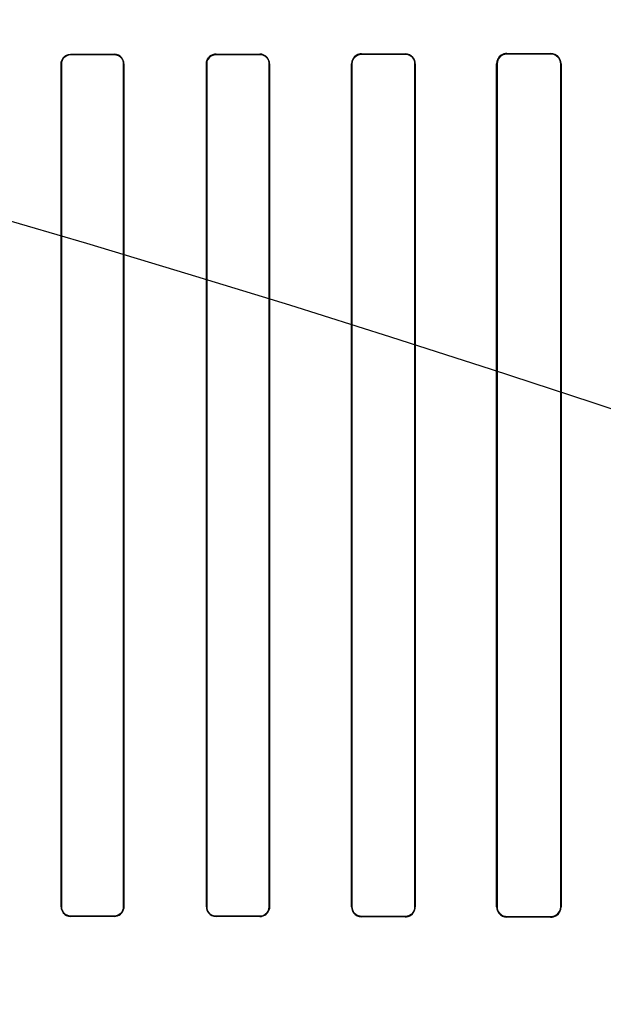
# Model space of a CAD drawing. Header units: millimetres. Extents: x 0 to 297, y 0 to 210.
# Tile 449 of 499: x 242.658 to 242.799, y 158.506 to 158.744. Entities that reach past the tile are written whole.
import ezdxf

# ---------------------------------------------------------------- set-up
doc = ezdxf.new("R2010")
doc.units = ezdxf.units.MM
doc.header["$LTSCALE"] = 16.335
doc.layers.get('0').update_dxf_attribs({"linetype": 'CONTINUOUS'})
for name, color, linetype in [('AXES_REF', 7, 'CONTINUOUS'), ('INTFCLR_1', 7, 'CONTINUOUS'), ('INTFCLR_72935', 7, 'CONTINUOUS')]:
    doc.layers.add(name, color=color, linetype=linetype)

msp = doc.modelspace()

# ---------------------------------------------------------------- linework, layer by layer
at = {"color": 7, "linetype": 'Continuous'}
for radius in [6.787079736, 6.7865, 6.743039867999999]:
    msp.add_circle((241.4889109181, 154.7114647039), radius, dxfattribs=at)
for radius, start, end in [(6.72, 278.2771290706, 261.7228709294), (6.874, 113.0826918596, 346.8308908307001)]:
    msp.add_arc((241.4889109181, 154.7114647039), radius, start, end, dxfattribs=at)
at = {"layer": 'AXES_REF', "color": 9, "linetype": 'Continuous'}
msp.add_circle((241.4889109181, 154.7114647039), 4.150003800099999, dxfattribs=at)
msp.add_arc((241.4889109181, 154.7114647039), 6.191158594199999, 94.4118118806, 85.5881881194, dxfattribs=at)
at = {"layer": 'INTFCLR_1', "color": 9, "linetype": 'Continuous'}
for p, q in [((242.6703566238, 158.7351707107), (242.6703566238, 158.7352478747)), ((242.6808566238, 158.7352609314), (242.6808566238, 158.735182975)), ((242.7053566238, 158.7352162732), (242.7053566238, 158.7352964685)), ((242.7158566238, 158.7353139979), (242.7158566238, 158.7352326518)), ((242.7403566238, 158.7352761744), (242.7403566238, 158.7353607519)), ((242.7508566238, 158.7353835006), (242.7508566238, 158.7352972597)), ((242.7753566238, 158.7353527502), (242.7753566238, 158.7354437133)), ((242.7858566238, 158.7354729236), (242.7858566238, 158.7353794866)), ((242.6680661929, 158.7329547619), (242.6681431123, 158.7329547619)), ((242.6830875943, 158.7329547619), (242.6831658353, 158.7329547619)), ((242.7030186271, 158.7329547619), (242.7030984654, 158.7329547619)), ((242.7181382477, 158.7329547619), (242.7182200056, 158.7329547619)), ((242.7379555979, 158.7329547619), (242.7380396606, 158.7329547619)), ((242.7532040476, 158.7329547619), (242.7532908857, 158.7329547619)), ((242.7728742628, 158.7329547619), (242.772964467, 158.7329547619)), ((242.7882878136, 158.7329547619), (242.7883821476, 158.7329547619)), ((242.6681431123, 158.5299547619), (242.6680661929, 158.5299547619)), ((242.6831658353, 158.5299547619), (242.6830875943, 158.5299547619)), ((242.7030984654, 158.5299547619), (242.7030186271, 158.5299547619)), ((242.7182200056, 158.5299547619), (242.7181382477, 158.5299547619)), ((242.7380396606, 158.5299547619), (242.7379555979, 158.5299547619)), ((242.7532908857, 158.5299547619), (242.7532040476, 158.5299547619)), ((242.772964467, 158.5299547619), (242.7728742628, 158.5299547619)), ((242.7883821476, 158.5299547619), (242.7882878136, 158.5299547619)), ((242.6703566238, 158.5276616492), (242.6703566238, 158.5277388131)), ((242.6808566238, 158.5277265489), (242.6808566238, 158.5276485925)), ((242.7053566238, 158.5276130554), (242.7053566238, 158.5276932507)), ((242.7158566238, 158.5276768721), (242.7158566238, 158.5275955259)), ((242.7403566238, 158.5275487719), (242.7403566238, 158.5276333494)), ((242.7508566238, 158.5276122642), (242.7508566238, 158.5275260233)), ((242.7753566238, 158.5274658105), (242.7753566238, 158.5275567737)), ((242.7858566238, 158.5275300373), (242.7858566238, 158.5274366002))]:
    msp.add_line(p, q, dxfattribs=at)
at = {"layer": 'INTFCLR_1', "color": 6, "linetype": 'Continuous'}
for p, q in [((242.6680661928, 158.7329547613), (242.6680661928, 158.5299547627)), ((242.6681431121, 158.7329547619), (242.6681431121, 158.5299547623)), ((242.6830875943, 158.5299547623), (242.6830875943, 158.7329547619)), ((242.6831658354, 158.5299547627), (242.6831658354, 158.7329547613)), ((242.7030186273, 158.7329547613), (242.7030186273, 158.5299547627)), ((242.7030984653, 158.7329547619), (242.7030984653, 158.5299547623)), ((242.7181382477, 158.5299547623), (242.7181382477, 158.7329547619)), ((242.7182200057, 158.5299547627), (242.7182200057, 158.7329547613)), ((242.7379555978, 158.7329547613), (242.7379555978, 158.5299547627)), ((242.7380396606, 158.7329547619), (242.7380396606, 158.5299547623)), ((242.7532040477, 158.5299547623), (242.7532040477, 158.7329547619)), ((242.7532908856, 158.5299547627), (242.7532908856, 158.7329547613)), ((242.7728742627, 158.7329547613), (242.7728742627, 158.5299547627)), ((242.7729644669, 158.7329547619), (242.7729644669, 158.5299547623)), ((242.7882878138, 158.5299547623), (242.7882878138, 158.7329547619)), ((242.7883821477, 158.5299547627), (242.7883821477, 158.7329547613))]:
    msp.add_line(p, q, dxfattribs=at)
for centre, major_axis, ratio, start_param, end_param in [((242.5531066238, 158.7364547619), (0.3650864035, 0), 0.0034906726, -1.2438455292, -1.2133136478), ((242.5531066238, 158.7364547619), (0.3860864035, 0), 0.0034906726, -1.2622347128, -1.2335556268), ((242.5531066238, 158.7364547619), (0.3650864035, 0), 0.0034906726, -1.140627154, -1.1087454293), ((242.5531066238, 158.7364547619), (0.3860864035, 0), 0.0034906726, -1.165444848, -1.1356558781), ((242.5531066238, 158.7364547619), (0.3650864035, 0), 0.0034906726, -1.0322457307, -0.9983944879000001), ((242.5531066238, 158.7364547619), (0.3860864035, 0), 0.0034906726, -1.0644388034, -1.0330623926), ((242.5531066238, 158.7364547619), (0.3650864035, 0), 0.0034906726, -0.9162996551, -0.8795209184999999), ((242.5531066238, 158.7364547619), (0.3860864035, 0), 0.0034906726, -0.9573995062, -0.9237350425), ((242.5531066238, 158.526454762), (0.3860864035, 0), 0.0034906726, 1.2335556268, 1.2622347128), ((242.5531066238, 158.526454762), (0.3650864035, 0), 0.0034906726, 1.2133136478, 1.2438455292), ((242.5531066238, 158.5264547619), (0.3860864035, 0), 0.0034906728, 1.1356558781, 1.165444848), ((242.5531066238, 158.5264547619), (0.3650864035, 0), 0.0034906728, 1.1087454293, 1.140627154), ((242.5531066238, 158.5264547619), (0.3860864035, 0), 0.0034906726, 1.0330623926, 1.0644388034), ((242.5531066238, 158.5264547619), (0.3650864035, 0), 0.0034906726, 0.9983944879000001, 1.0322457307), ((242.5531066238, 158.5264547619), (0.3860864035, 0), 0.0034906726, 0.9237350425, 0.9573995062), ((242.5531066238, 158.5264547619), (0.3650864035, 0), 0.0034906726, 0.8795209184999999, 0.9162996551)]:
    msp.add_ellipse(centre, major_axis=major_axis, ratio=ratio, start_param=start_param, end_param=end_param, dxfattribs=at)
for points, knots in [([(242.6680661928, 158.7329547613), (242.6680661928, 158.7334741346), (242.6684807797, 158.7346798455), (242.6697080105, 158.7352471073), (242.6703566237, 158.7352478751)], [0, 0, 0, 0, 0.4446738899, 1, 1, 1, 1]), ([(242.6703566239, 158.7351707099), (242.6697813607, 158.7351700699), (242.6686031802, 158.7346845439), (242.6681431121, 158.7335093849), (242.6681431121, 158.7329547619)], [0, 0, 0, 0, 0.5091339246, 1, 1, 1, 1]), ([(242.6831658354, 158.7329547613), (242.6831658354, 158.7334683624), (242.6827576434, 158.7346807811), (242.6815189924, 158.7352617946), (242.6808566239, 158.735260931)], [0, 0, 0, 0, 0.4367466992, 1, 1, 1, 1]), ([(242.6830875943, 158.7329547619), (242.6830875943, 158.7334524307), (242.6826916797, 158.7346241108), (242.6814951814, 158.7351837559), (242.6808566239, 158.7351829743)], [0, 0, 0, 0, 0.4380012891, 1, 1, 1, 1]), ([(242.705356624, 158.7352964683), (242.7048032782, 158.7352955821), (242.7035685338, 158.734844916), (242.7030186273, 158.7335945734), (242.7030186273, 158.7329547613)], [0, 0, 0, 0, 0.4637660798, 1, 1, 1, 1]), ([(242.705356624, 158.7352162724), (242.7049042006, 158.7352155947), (242.7037285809, 158.7348681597), (242.7030984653, 158.7336507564), (242.7030984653, 158.7329547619)], [0, 0, 0, 0, 0.3939538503, 1, 1, 1, 1]), ([(242.7182200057, 158.7329547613), (242.7182200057, 158.7334711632), (242.7178119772, 158.7347098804), (242.7165431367, 158.7353151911), (242.7158566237, 158.7353139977)], [0, 0, 0, 0, 0.4292917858, 1, 1, 1, 1]), ([(242.7181382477, 158.7329547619), (242.7181382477, 158.7334558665), (242.717741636, 158.7346523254), (242.7165169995, 158.7352337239), (242.7158566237, 158.7352326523)], [0, 0, 0, 0, 0.4314357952, 1, 1, 1, 1]), ([(242.7403566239, 158.7353607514), (242.7397763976, 158.7353595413), (242.7385061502, 158.7348828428), (242.7379555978, 158.7336003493), (242.7379555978, 158.7329547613)], [0, 0, 0, 0, 0.473340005, 1, 1, 1, 1]), ([(242.7403566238, 158.7352761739), (242.7398830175, 158.735275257), (242.7386746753, 158.7349087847), (242.7380396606, 158.7336603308), (242.7380396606, 158.7329547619)], [0, 0, 0, 0, 0.4016424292, 1, 1, 1, 1]), ([(242.7532908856, 158.7329547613), (242.7532908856, 158.733474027), (242.7528837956, 158.7347469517), (242.7515754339, 158.7353851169), (242.7508566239, 158.7353835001)], [0, 0, 0, 0, 0.4194129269, 1, 1, 1, 1]), ([(242.7532040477, 158.7329547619), (242.7532040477, 158.7334596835), (242.7528071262, 158.7346881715), (242.7515459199, 158.7352986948), (242.7508566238, 158.7352972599)], [0, 0, 0, 0, 0.4228048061, 1, 1, 1, 1]), ([(242.7753566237, 158.7354437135), (242.774885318, 158.7354424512), (242.7735985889, 158.7350858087), (242.7728742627, 158.7337444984), (242.7728742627, 158.7329547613)], [0, 0, 0, 0, 0.3737436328, 1, 1, 1, 1]), ([(242.7753566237, 158.7353527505), (242.7749081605, 158.7353516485), (242.7736695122, 158.7350138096), (242.7729644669, 158.733720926), (242.7729644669, 158.7329547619)], [0, 0, 0, 0, 0.3692194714, 1, 1, 1, 1]), ([(242.7883821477, 158.7329547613), (242.7883821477, 158.7334747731), (242.7879791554, 158.7347910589), (242.7866196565, 158.7354751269), (242.7858566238, 158.7354729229)], [0, 0, 0, 0, 0.4052942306, 1, 1, 1, 1]), ([(242.7882878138, 158.7329547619), (242.7882878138, 158.733463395), (242.7878915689, 158.7347323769), (242.7865837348, 158.7353814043), (242.7858566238, 158.7353794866)], [0, 0, 0, 0, 0.4115998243, 1, 1, 1, 1]), ([(242.6680661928, 158.5299547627), (242.6680661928, 158.5294417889), (242.6684740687, 158.5282375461), (242.6697019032, 158.5276624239), (242.6703566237, 158.5276616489)], [0, 0, 0, 0, 0.4393047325, 1, 1, 1, 1]), ([(242.6681431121, 158.5299547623), (242.6681431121, 158.5294515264), (242.6685452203, 158.5282860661), (242.6697310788, 158.5277395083), (242.6703566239, 158.5277388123)], [0, 0, 0, 0, 0.4458222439, 1, 1, 1, 1]), ([(242.6808566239, 158.527648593), (242.6813970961, 158.5276478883), (242.6826156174, 158.5280837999), (242.6831658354, 158.5293182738), (242.6831658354, 158.5299547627)], [0, 0, 0, 0, 0.4592100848, 1, 1, 1, 1]), ([(242.6808566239, 158.5277265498), (242.6814382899, 158.5277258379), (242.6826263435, 158.5282156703), (242.6830875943, 158.529398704), (242.6830875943, 158.5299547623)], [0, 0, 0, 0, 0.5112541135, 1, 1, 1, 1]), ([(242.7030186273, 158.5299547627), (242.7030186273, 158.5294389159), (242.7034265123, 158.5282111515), (242.7046806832, 158.5276141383), (242.705356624, 158.5276130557)], [0, 0, 0, 0, 0.4328342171, 1, 1, 1, 1]), ([(242.7030984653, 158.5299547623), (242.7030984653, 158.5294545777), (242.7034945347, 158.5282683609), (242.7047056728, 158.5276942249), (242.705356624, 158.5276932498)], [0, 0, 0, 0, 0.434513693, 1, 1, 1, 1]), ([(242.7158566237, 158.5275955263), (242.7164192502, 158.5275945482), (242.7176682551, 158.5280508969), (242.7182200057, 158.5293127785), (242.7182200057, 158.5299547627)], [0, 0, 0, 0, 0.4670612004, 1, 1, 1, 1]), ([(242.7158566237, 158.5276768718), (242.7163162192, 158.527676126), (242.7175045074, 158.5280268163), (242.7181382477, 158.5292552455), (242.7181382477, 158.5299547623)], [0, 0, 0, 0, 0.3965068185, 1, 1, 1, 1]), ([(242.7379555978, 158.5299547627), (242.7379555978, 158.5294357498), (242.73836296, 158.5281770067), (242.7396520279, 158.527550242), (242.7403566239, 158.5275487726)], [0, 0, 0, 0, 0.4241651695, 1, 1, 1, 1]), ([(242.7380396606, 158.5299547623), (242.7380396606, 158.529450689), (242.7384362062, 158.5282353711), (242.7396798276, 158.5276346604), (242.7403566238, 158.5276333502)], [0, 0, 0, 0, 0.4268657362, 1, 1, 1, 1]), ([(242.7508566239, 158.5275260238), (242.7513078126, 158.527525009), (242.7525666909, 158.5278589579), (242.7532908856, 158.5291726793), (242.7532908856, 158.5299547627)], [0, 0, 0, 0, 0.3658474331, 1, 1, 1, 1]), ([(242.7508566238, 158.5276122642), (242.7514239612, 158.5276110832), (242.7526661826, 158.5280737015), (242.7532040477, 158.5293256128), (242.7532040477, 158.5299547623)], [0, 0, 0, 0, 0.4741698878, 1, 1, 1, 1]), ([(242.7728742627, 158.5299547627), (242.7728742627, 158.5294326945), (242.7732800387, 158.5281342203), (242.7746141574, 158.5274677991), (242.7753566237, 158.5274658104)], [0, 0, 0, 0, 0.4128532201, 1, 1, 1, 1]), ([(242.7729644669, 158.5299547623), (242.7729644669, 158.5294465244), (242.7733609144, 158.5281941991), (242.7746460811, 158.5275585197), (242.7753566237, 158.5275567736)], [0, 0, 0, 0, 0.417004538, 1, 1, 1, 1]), ([(242.7858566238, 158.527436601), (242.7863424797, 158.5274351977), (242.787652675, 158.5277985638), (242.7883821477, 158.5291599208), (242.7883821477, 158.5299547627)], [0, 0, 0, 0, 0.3793690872, 1, 1, 1, 1]), ([(242.7858566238, 158.5275300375), (242.7863173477, 158.5275288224), (242.7875769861, 158.5278719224), (242.7882878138, 158.5291830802), (242.7882878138, 158.5299547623)], [0, 0, 0, 0, 0.3738418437, 1, 1, 1, 1])]:
    msp.add_open_spline(points, degree=3, knots=knots, dxfattribs=at)
at = {"layer": 'INTFCLR_72935', "color": 9, "linetype": 'Continuous'}
for p, q in [((242.6703566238, 158.7352478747), (242.6703566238, 158.7351707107)), ((242.6808566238, 158.735182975), (242.6808566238, 158.7352609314)), ((242.7053566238, 158.7352964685), (242.7053566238, 158.7352162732)), ((242.7158566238, 158.7352326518), (242.7158566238, 158.7353139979)), ((242.7403566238, 158.7353607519), (242.7403566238, 158.7352761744)), ((242.7508566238, 158.7352972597), (242.7508566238, 158.7353835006)), ((242.7753566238, 158.7354437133), (242.7753566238, 158.7353527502)), ((242.7858566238, 158.7353794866), (242.7858566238, 158.7354729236)), ((242.6681431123, 158.7329547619), (242.6680661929, 158.7329547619)), ((242.6831658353, 158.7329547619), (242.6830875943, 158.7329547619)), ((242.7030984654, 158.7329547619), (242.7030186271, 158.7329547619)), ((242.7182200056, 158.7329547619), (242.7181382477, 158.7329547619)), ((242.7380396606, 158.7329547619), (242.7379555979, 158.7329547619)), ((242.7532908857, 158.7329547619), (242.7532040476, 158.7329547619)), ((242.772964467, 158.7329547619), (242.7728742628, 158.7329547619)), ((242.7883821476, 158.7329547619), (242.7882878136, 158.7329547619)), ((242.6680661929, 158.5299547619), (242.6681431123, 158.5299547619)), ((242.6830875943, 158.5299547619), (242.6831658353, 158.5299547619)), ((242.7030186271, 158.5299547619), (242.7030984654, 158.5299547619)), ((242.7181382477, 158.5299547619), (242.7182200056, 158.5299547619)), ((242.7379555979, 158.5299547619), (242.7380396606, 158.5299547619)), ((242.7532040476, 158.5299547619), (242.7532908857, 158.5299547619)), ((242.7728742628, 158.5299547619), (242.772964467, 158.5299547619)), ((242.7882878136, 158.5299547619), (242.7883821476, 158.5299547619)), ((242.6703566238, 158.5277388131), (242.6703566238, 158.5276616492)), ((242.6808566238, 158.5276485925), (242.6808566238, 158.5277265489)), ((242.7053566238, 158.5276932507), (242.7053566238, 158.5276130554)), ((242.7158566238, 158.5275955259), (242.7158566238, 158.5276768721)), ((242.7403566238, 158.5276333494), (242.7403566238, 158.5275487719)), ((242.7508566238, 158.5275260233), (242.7508566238, 158.5276122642)), ((242.7753566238, 158.5275567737), (242.7753566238, 158.5274658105)), ((242.7858566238, 158.5274366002), (242.7858566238, 158.5275300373))]:
    msp.add_line(p, q, dxfattribs=at)
at = {"layer": 'INTFCLR_72935', "color": 6, "linetype": 'Continuous'}
for p, q in [((242.6680661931, 158.5299547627), (242.6680661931, 158.7329547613)), ((242.6681431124, 158.5299547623), (242.6681431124, 158.7329547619)), ((242.6830875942, 158.7329547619), (242.6830875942, 158.5299547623)), ((242.6831658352, 158.7329547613), (242.6831658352, 158.5299547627)), ((242.7030186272, 158.5299547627), (242.7030186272, 158.7329547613)), ((242.7030984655, 158.5299547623), (242.7030984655, 158.7329547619)), ((242.7181382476, 158.7329547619), (242.7181382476, 158.5299547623)), ((242.7182200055, 158.7329547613), (242.7182200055, 158.5299547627)), ((242.737955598, 158.5299547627), (242.737955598, 158.7329547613)), ((242.7380396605, 158.5299547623), (242.7380396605, 158.7329547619)), ((242.7532040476, 158.7329547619), (242.7532040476, 158.5299547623)), ((242.7532908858, 158.7329547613), (242.7532908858, 158.5299547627)), ((242.7728742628, 158.5299547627), (242.7728742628, 158.7329547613)), ((242.7729644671, 158.5299547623), (242.7729644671, 158.7329547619)), ((242.7882878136, 158.7329547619), (242.7882878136, 158.5299547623)), ((242.7883821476, 158.7329547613), (242.7883821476, 158.5299547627))]:
    msp.add_line(p, q, dxfattribs=at)
for centre, major_axis, ratio, start_param, end_param in [((242.5531066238, 158.7364547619), (0.3650864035, 0), 0.0034906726, -1.2438455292, -1.2133136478), ((242.5531066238, 158.7364547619), (0.3860864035, 0), 0.0034906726, -1.2622347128, -1.2335556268), ((242.5531066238, 158.7364547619), (0.3650864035, 0), 0.0034906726, -1.140627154, -1.1087454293), ((242.5531066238, 158.7364547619), (0.3860864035, 0), 0.0034906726, -1.165444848, -1.1356558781), ((242.5531066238, 158.7364547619), (0.3650864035, 0), 0.0034906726, -1.0322457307, -0.9983944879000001), ((242.5531066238, 158.7364547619), (0.3860864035, 0), 0.0034906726, -1.0644388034, -1.0330623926), ((242.5531066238, 158.7364547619), (0.3650864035, 0), 0.0034906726, -0.9162996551, -0.8795209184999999), ((242.5531066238, 158.7364547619), (0.3860864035, 0), 0.0034906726, -0.9573995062, -0.9237350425), ((242.5531066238, 158.526454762), (0.3860864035, 0), 0.0034906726, 1.2335556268, 1.2622347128), ((242.5531066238, 158.526454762), (0.3650864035, 0), 0.0034906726, 1.2133136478, 1.2438455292), ((242.5531066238, 158.5264547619), (0.3860864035, 0), 0.0034906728, 1.1356558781, 1.165444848), ((242.5531066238, 158.5264547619), (0.3650864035, 0), 0.0034906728, 1.1087454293, 1.140627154), ((242.5531066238, 158.5264547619), (0.3860864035, 0), 0.0034906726, 1.0330623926, 1.0644388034), ((242.5531066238, 158.5264547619), (0.3650864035, 0), 0.0034906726, 0.9983944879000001, 1.0322457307), ((242.5531066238, 158.5264547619), (0.3860864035, 0), 0.0034906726, 0.9237350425, 0.9573995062), ((242.5531066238, 158.5264547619), (0.3650864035, 0), 0.0034906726, 0.8795209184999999, 0.9162996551)]:
    msp.add_ellipse(centre, major_axis=major_axis, ratio=ratio, start_param=start_param, end_param=end_param, dxfattribs=at)
for points, knots in [([(242.6680661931, 158.7329547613), (242.6680661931, 158.7334677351), (242.6684740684, 158.7346719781), (242.6697019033, 158.7352471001), (242.6703566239, 158.7352478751)], [0, 0, 0, 0, 0.4393046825, 1, 1, 1, 1]), ([(242.6681431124, 158.7329547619), (242.6681431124, 158.7334579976), (242.66854522, 158.7346234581), (242.6697310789, 158.7351700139), (242.6703566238, 158.7351707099)], [0, 0, 0, 0, 0.4458223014, 1, 1, 1, 1]), ([(242.6831658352, 158.7329547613), (242.6831658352, 158.7334760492), (242.6827496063, 158.7346902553), (242.6815116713, 158.7352617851), (242.6808566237, 158.735260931)], [0, 0, 0, 0, 0.4431454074, 1, 1, 1, 1]), ([(242.6808566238, 158.7351829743), (242.6813074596, 158.7351835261), (242.6824698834, 158.7348390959), (242.6830875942, 158.7336376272), (242.6830875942, 158.7329547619)], [0, 0, 0, 0, 0.3976674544, 1, 1, 1, 1]), ([(242.7030186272, 158.7329547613), (242.7030186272, 158.7334706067), (242.7034265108, 158.7346983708), (242.7046806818, 158.7352953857), (242.7053566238, 158.7352964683)], [0, 0, 0, 0, 0.4328331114, 1, 1, 1, 1]), ([(242.7030984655, 158.7329547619), (242.7030984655, 158.7334596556), (242.7034992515, 158.7346470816), (242.7047101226, 158.735215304), (242.7053566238, 158.7352162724)], [0, 0, 0, 0, 0.4385058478, 1, 1, 1, 1]), ([(242.7182200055, 158.7329547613), (242.7182200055, 158.7334771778), (242.7178059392, 158.7347174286), (242.7165374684, 158.7353151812), (242.7158566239, 158.7353139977)], [0, 0, 0, 0, 0.4341669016, 1, 1, 1, 1]), ([(242.7158566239, 158.7352326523), (242.716325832, 158.7352334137), (242.7175164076, 158.7348730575), (242.7181382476, 158.7336453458), (242.7181382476, 158.7329547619)], [0, 0, 0, 0, 0.4045625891, 1, 1, 1, 1]), ([(242.7403566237, 158.7353607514), (242.7399047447, 158.735359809), (242.7386609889, 158.7350196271), (242.737955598, 158.733722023), (242.737955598, 158.7329547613)], [0, 0, 0, 0, 0.3706542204, 1, 1, 1, 1]), ([(242.7380396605, 158.7329547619), (242.7380396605, 158.7334619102), (242.7384389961, 158.734678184), (242.7396826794, 158.7352748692), (242.740356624, 158.7352761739)], [0, 0, 0, 0, 0.4293885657, 1, 1, 1, 1]), ([(242.7532908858, 158.7329547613), (242.7532908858, 158.733477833), (242.752880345, 158.7347519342), (242.7515719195, 158.735385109), (242.7508566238, 158.7353835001)], [0, 0, 0, 0, 0.4223875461, 1, 1, 1, 1]), ([(242.7508566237, 158.7352972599), (242.7514239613, 158.7352984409), (242.7526661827, 158.7348358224), (242.7532040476, 158.7335839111), (242.7532040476, 158.7329547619)], [0, 0, 0, 0, 0.4741700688, 1, 1, 1, 1]), ([(242.7753566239, 158.7354437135), (242.7748731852, 158.7354424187), (242.7735836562, 158.735073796), (242.7728742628, 158.7337333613), (242.7728742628, 158.7329547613)], [0, 0, 0, 0, 0.3830625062, 1, 1, 1, 1]), ([(242.7729644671, 158.7329547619), (242.7729644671, 158.7334632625), (242.7733605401, 158.7347160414), (242.7746462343, 158.7353510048), (242.7753566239, 158.7353527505)], [0, 0, 0, 0, 0.4171825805, 1, 1, 1, 1]), ([(242.7883821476, 158.7329547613), (242.7883821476, 158.7334742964), (242.7879804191, 158.7347909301), (242.7866202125, 158.7354751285), (242.7858566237, 158.7354729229)], [0, 0, 0, 0, 0.4048976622, 1, 1, 1, 1]), ([(242.7858566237, 158.7353794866), (242.7863296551, 158.7353807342), (242.7875922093, 158.7350254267), (242.7882878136, 158.7337151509), (242.7882878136, 158.7329547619)], [0, 0, 0, 0, 0.383512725, 1, 1, 1, 1]), ([(242.6680661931, 158.5299547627), (242.6680661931, 158.5294353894), (242.6684807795, 158.5282296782), (242.6697080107, 158.5276624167), (242.6703566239, 158.5276616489)], [0, 0, 0, 0, 0.4446738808, 1, 1, 1, 1]), ([(242.6703566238, 158.5277388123), (242.6697770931, 158.5277394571), (242.668598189, 158.5282300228), (242.6681431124, 158.5294044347), (242.6681431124, 158.5299547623)], [0, 0, 0, 0, 0.5129234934, 1, 1, 1, 1]), ([(242.6831658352, 158.5299547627), (242.6831658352, 158.5294411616), (242.6827576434, 158.5282287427), (242.6815189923, 158.5276477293), (242.6808566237, 158.527648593)], [0, 0, 0, 0, 0.4367467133, 1, 1, 1, 1]), ([(242.6830875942, 158.5299547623), (242.6830875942, 158.529450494), (242.6826847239, 158.5282773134), (242.6814888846, 158.5277257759), (242.6808566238, 158.5277265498)], [0, 0, 0, 0, 0.4436912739, 1, 1, 1, 1]), ([(242.7030186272, 158.5299547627), (242.7030186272, 158.5294344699), (242.7034308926, 158.5282055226), (242.7046848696, 158.5276141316), (242.7053566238, 158.5276130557)], [0, 0, 0, 0, 0.4364697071, 1, 1, 1, 1]), ([(242.7053566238, 158.5276932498), (242.7048961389, 158.5276939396), (242.703718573, 158.5280493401), (242.7030984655, 158.5292662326), (242.7030984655, 158.5299547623)], [0, 0, 0, 0, 0.400765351, 1, 1, 1, 1]), ([(242.7182200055, 158.5299547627), (242.7182200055, 158.5294383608), (242.717811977, 158.5281996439), (242.7165431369, 158.5275943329), (242.7158566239, 158.5275955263)], [0, 0, 0, 0, 0.4292917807, 1, 1, 1, 1]), ([(242.7181382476, 158.5299547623), (242.7181382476, 158.5294474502), (242.7177353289, 158.5282494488), (242.7165111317, 158.5276758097), (242.7158566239, 158.5276768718)], [0, 0, 0, 0, 0.4366525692, 1, 1, 1, 1]), ([(242.737955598, 158.5299547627), (242.737955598, 158.5294335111), (242.7383647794, 158.5281739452), (242.7396540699, 158.5275502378), (242.7403566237, 158.5275487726)], [0, 0, 0, 0, 0.4259263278, 1, 1, 1, 1]), ([(242.740356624, 158.5276333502), (242.7398739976, 158.5276342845), (242.7386635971, 158.5280099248), (242.7380396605, 158.5292576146), (242.7380396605, 158.5299547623)], [0, 0, 0, 0, 0.4090841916, 1, 1, 1, 1]), ([(242.7508566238, 158.5275260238), (242.7513210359, 158.5275249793), (242.7525831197, 158.527871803), (242.7532908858, 158.5291847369), (242.7532908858, 158.5299547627)], [0, 0, 0, 0, 0.3762139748, 1, 1, 1, 1]), ([(242.7532040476, 158.5299547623), (242.7532040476, 158.5294451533), (242.7528026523, 158.5282153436), (242.751541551, 158.5276108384), (242.7508566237, 158.5276122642)], [0, 0, 0, 0, 0.4266160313, 1, 1, 1, 1]), ([(242.7728742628, 158.5299547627), (242.7728742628, 158.5294342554), (242.7732776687, 158.528135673), (242.7746125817, 158.5274678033), (242.7753566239, 158.5274658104)], [0, 0, 0, 0, 0.4116139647, 1, 1, 1, 1]), ([(242.7753566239, 158.5275567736), (242.7748962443, 158.5275579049), (242.7736547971, 158.5279073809), (242.7729644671, 158.5291994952), (242.7729644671, 158.5299547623)], [0, 0, 0, 0, 0.3787123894, 1, 1, 1, 1]), ([(242.7858566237, 158.527436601), (242.7863532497, 158.5274351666), (242.7876659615, 158.5278093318), (242.7883821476, 158.5291698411), (242.7883821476, 158.5299547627)], [0, 0, 0, 0, 0.3875214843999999, 1, 1, 1, 1]), ([(242.7882878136, 158.5299547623), (242.7882878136, 158.529445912), (242.7878920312, 158.5281764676), (242.7865836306, 158.5275281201), (242.7858566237, 158.5275300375)], [0, 0, 0, 0, 0.4117378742, 1, 1, 1, 1])]:
    msp.add_open_spline(points, degree=3, knots=knots, dxfattribs=at)

doc.saveas('drawing.dxf')
